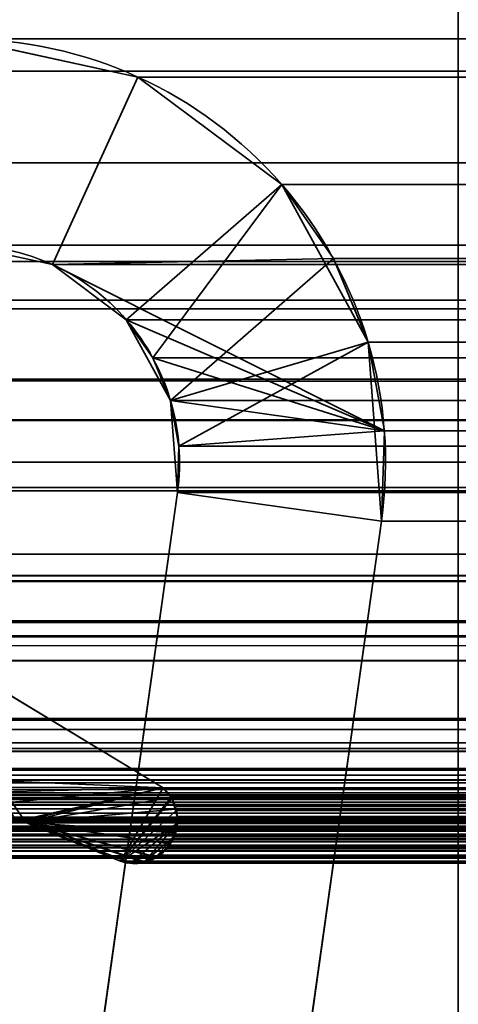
# Model space of a CAD drawing. Header units: millimetres. Extents: x -508 to 6708, y -115 to 193.
# Tile 374 of 656: x 1147.31 to 1150.5, y 9.48 to 16.64. Entities that reach past the tile are written whole.
import ezdxf

# ---------------------------------------------------------------- set-up
doc = ezdxf.new("R2010")
doc.units = ezdxf.units.MM
doc.layers.add('151', color=7, linetype='Continuous', true_color=0xffffff)

# ---------------------------------------------------------------- blocks, each defined once
blk = doc.blocks.new('UG_SURFACE_002')
at = {"layer": '151', "color": 252, "linetype": 'Continuous', "lineweight": 35}
for points in [[(2057.4999, -10, 2215.25), (2057.4999, 174.4, 2215.25), (942.5, 174.4, 2215.25), (942.5, -10, 2215.25)], [(1092.5, -10, 2065.2499), (1092.5, 174.4, 2065.2499), (1907.5, 174.4, 2065.2499), (1907.5, -10, 2065.2499)]]:
    blk.add_3dface(points, dxfattribs=at)
blk = doc.blocks.new('UG_SURFACE_146')
at = {"layer": '151', "color": 252, "linetype": 'Continuous', "lineweight": 35}
for points in [[(1148.1673, 16.2227, 2009.0828), (1148.1673, 16.2227, -7.75), (1146.89, 16.5, -7.75), (1146.89, 16.5, 2010.36)], [(1146.89, 15, 2010.36), (1147.5452, 14.8577, 2009.7048), (1148.1673, 16.2227, 2009.0828), (1146.89, 16.5, 2010.36)], [(1146.89, 16.5, -7.75), (1148.1673, 16.2227, -7.75), (1147.5452, 14.8577, -7.75), (1146.89, 15, -7.75)], [(1149.5904, 14.9014, 2007.6597), (1149.2145, 15.4407, 2008.0354), (1148.1673, 16.2227, 2009.0828), (1147.5452, 14.8577, 2009.7048)], [(1148.0825, 14.4566, -7.75), (1147.5452, 14.8577, -7.75), (1148.1673, 16.2227, -7.75), (1149.2145, 15.4407, -7.75)], [(1149.2145, 15.4407, 2008.0354), (1149.2145, 15.4407, -7.75), (1148.1673, 16.2227, -7.75), (1148.1673, 16.2227, 2009.0828)], [(1148.405, 13.8687, -7.75), (1148.0825, 14.4566, -7.75), (1149.2145, 15.4407, -7.75), (1149.8432, 14.2948, -7.75)], [(1149.2145, 15.4407, -7.75), (1149.2145, 15.4407, 2008.0354), (1149.5904, 14.9014, 2007.6597)], [(1149.5904, 14.9014, 2007.6597), (1149.8432, 14.2948, -7.75), (1149.2145, 15.4407, -7.75)], [(1146.89, 15, 2010.36), (1146.89, 15, -7.75), (1147.5452, 14.8577, -7.75), (1147.5452, 14.8577, 2009.7048)], [(1147.5452, 14.8577, 2009.7048), (1149.9616, 13.6483, 2007.2885), (1149.8432, 14.2948, 2007.4067), (1149.5904, 14.9014, 2007.6597)], [(1147.5452, 14.8577, 2009.7048), (1147.5452, 14.8577, -7.75), (1148.0825, 14.4566, -7.75), (1148.0825, 14.4566, 2009.1674)], [(1149.9616, 13.6483, 2007.2885), (1147.5452, 14.8577, 2009.7048), (1148.0825, 14.4566, 2009.1674)], [(1149.5904, 14.9014, 2007.6597), (1149.8432, 14.2948, 2007.4067), (1149.8432, 14.2948, -7.75)], [(1148.0825, 14.4566, -7.75), (1148.405, 13.8687, -7.75), (1148.405, 13.8687, 2008.8451)], [(1148.405, 13.8687, 2008.8451), (1148.2753, 14.18, 2008.9748), (1148.0825, 14.4566, -7.75)], [(1148.2753, 14.18, 2008.9748), (1148.0825, 14.4566, 2009.1674), (1148.0825, 14.4566, -7.75)], [(1149.9616, 13.6483, 2007.2885), (1148.0825, 14.4566, 2009.1674), (1148.2753, 14.18, 2008.9748)], [(1148.4547, 13.2001, -7.75), (1148.405, 13.8687, -7.75), (1149.8432, 14.2948, -7.75), (1149.94, 12.9913, -7.75)], [(1149.8432, 14.2948, -7.75), (1149.8432, 14.2948, 2007.4067), (1149.9616, 13.6483, 2007.2885)], [(1149.9616, 13.6483, 2007.2885), (1149.94, 12.9913, -7.75), (1149.8432, 14.2948, -7.75)], [(1148.2753, 14.18, 2008.9748), (1148.405, 13.8687, 2008.8451), (1149.9616, 13.6483, 2007.2885)], [(1148.4658, 13.5371, 2008.7843), (1148.405, 13.8687, -7.75), (1148.4547, 13.2001, -7.75)], [(1148.4658, 13.5371, 2008.7843), (1148.405, 13.8687, 2008.8451), (1148.405, 13.8687, -7.75)], [(1148.405, 13.8687, 2008.8451), (1148.4658, 13.5371, 2008.7843), (1149.9616, 13.6483, 2007.2885)], [(1149.94, 12.9913, 2007.3099), (1149.9616, 13.6483, 2007.2885), (1148.4658, 13.5371, 2008.7843), (1148.4547, 13.2001, 2008.7953)], [(1149.9616, 13.6483, 2007.2885), (1149.94, 12.9913, 2007.3099), (1149.94, 12.9913, -7.75)], [(1148.4547, 13.2001, -7.75), (1148.4547, 13.2001, 2008.7953), (1148.4658, 13.5371, 2008.7843)], [(1148.4547, 13.2001, 2008.7953), (1148.4547, 13.2001, -7.75), (1147.5219, 6.5631, -7.75), (1147.5219, 6.5631, 2009.7282)], [(1149.0073, 6.3544, 2008.2426), (1149.94, 12.9913, 2007.3099), (1148.4547, 13.2001, 2008.7953), (1147.5219, 6.5631, 2009.7282)], [(1147.5219, 6.5631, -7.75), (1148.4547, 13.2001, -7.75), (1149.94, 12.9913, -7.75), (1149.0073, 6.3544, -7.75)], [(1149.94, 12.9913, 2007.3099), (1149.0073, 6.3544, 2008.2426), (1149.0073, 6.3544, -7.75), (1149.94, 12.9913, -7.75)]]:
    blk.add_3dface(points, dxfattribs=at)
blk = doc.blocks.new('UG_SURFACE_147')
at = {"layer": '151', "color": 252, "linetype": 'Continuous', "lineweight": 35}
for points in [[(1148.1673, 16.2227, 2009.0828), (1148.1673, 16.2227, -7.75), (1146.89, 16.5, -7.75), (1146.89, 16.5, 2010.36)], [(1146.89, 15, 2010.36), (1147.5452, 14.8577, 2009.7048), (1148.1673, 16.2227, 2009.0828), (1146.89, 16.5, 2010.36)], [(1146.89, 16.5, -7.75), (1148.1673, 16.2227, -7.75), (1147.5452, 14.8577, -7.75), (1146.89, 15, -7.75)], [(1149.5904, 14.9014, 2007.6597), (1149.2145, 15.4407, 2008.0354), (1148.1673, 16.2227, 2009.0828), (1147.5452, 14.8577, 2009.7048)], [(1148.0825, 14.4566, -7.75), (1147.5452, 14.8577, -7.75), (1148.1673, 16.2227, -7.75), (1149.2145, 15.4407, -7.75)], [(1149.2145, 15.4407, 2008.0354), (1149.2145, 15.4407, -7.75), (1148.1673, 16.2227, -7.75), (1148.1673, 16.2227, 2009.0828)], [(1148.405, 13.8687, -7.75), (1148.0825, 14.4566, -7.75), (1149.2145, 15.4407, -7.75), (1149.8432, 14.2948, -7.75)], [(1149.2145, 15.4407, -7.75), (1149.2145, 15.4407, 2008.0354), (1149.5904, 14.9014, 2007.6597)], [(1149.5904, 14.9014, 2007.6597), (1149.8432, 14.2948, -7.75), (1149.2145, 15.4407, -7.75)], [(1146.89, 15, 2010.36), (1146.89, 15, -7.75), (1147.5452, 14.8577, -7.75), (1147.5452, 14.8577, 2009.7048)], [(1147.5452, 14.8577, 2009.7048), (1149.9616, 13.6483, 2007.2885), (1149.8432, 14.2948, 2007.4067), (1149.5904, 14.9014, 2007.6597)], [(1147.5452, 14.8577, 2009.7048), (1147.5452, 14.8577, -7.75), (1148.0825, 14.4566, -7.75), (1148.0825, 14.4566, 2009.1674)], [(1149.9616, 13.6483, 2007.2885), (1147.5452, 14.8577, 2009.7048), (1148.0825, 14.4566, 2009.1674)], [(1149.5904, 14.9014, 2007.6597), (1149.8432, 14.2948, 2007.4067), (1149.8432, 14.2948, -7.75)], [(1148.0825, 14.4566, -7.75), (1148.405, 13.8687, -7.75), (1148.405, 13.8687, 2008.8451)], [(1148.405, 13.8687, 2008.8451), (1148.2753, 14.18, 2008.9748), (1148.0825, 14.4566, -7.75)], [(1148.2753, 14.18, 2008.9748), (1148.0825, 14.4566, 2009.1674), (1148.0825, 14.4566, -7.75)], [(1149.9616, 13.6483, 2007.2885), (1148.0825, 14.4566, 2009.1674), (1148.2753, 14.18, 2008.9748)], [(1148.4547, 13.2001, -7.75), (1148.405, 13.8687, -7.75), (1149.8432, 14.2948, -7.75), (1149.94, 12.9913, -7.75)], [(1149.8432, 14.2948, -7.75), (1149.8432, 14.2948, 2007.4067), (1149.9616, 13.6483, 2007.2885)], [(1149.9616, 13.6483, 2007.2885), (1149.94, 12.9913, -7.75), (1149.8432, 14.2948, -7.75)], [(1148.2753, 14.18, 2008.9748), (1148.405, 13.8687, 2008.8451), (1149.9616, 13.6483, 2007.2885)], [(1148.4658, 13.5371, 2008.7843), (1148.405, 13.8687, -7.75), (1148.4547, 13.2001, -7.75)], [(1148.4658, 13.5371, 2008.7843), (1148.405, 13.8687, 2008.8451), (1148.405, 13.8687, -7.75)], [(1148.405, 13.8687, 2008.8451), (1148.4658, 13.5371, 2008.7843), (1149.9616, 13.6483, 2007.2885)], [(1149.94, 12.9913, 2007.3099), (1149.9616, 13.6483, 2007.2885), (1148.4658, 13.5371, 2008.7843), (1148.4547, 13.2001, 2008.7953)], [(1149.9616, 13.6483, 2007.2885), (1149.94, 12.9913, 2007.3099), (1149.94, 12.9913, -7.75)], [(1148.4547, 13.2001, -7.75), (1148.4547, 13.2001, 2008.7953), (1148.4658, 13.5371, 2008.7843)], [(1148.4547, 13.2001, 2008.7953), (1148.4547, 13.2001, -7.75), (1147.5219, 6.5631, -7.75), (1147.5219, 6.5631, 2009.7282)], [(1149.0073, 6.3544, 2008.2426), (1149.94, 12.9913, 2007.3099), (1148.4547, 13.2001, 2008.7953), (1147.5219, 6.5631, 2009.7282)], [(1147.5219, 6.5631, -7.75), (1148.4547, 13.2001, -7.75), (1149.94, 12.9913, -7.75), (1149.0073, 6.3544, -7.75)], [(1149.94, 12.9913, 2007.3099), (1149.0073, 6.3544, 2008.2426), (1149.0073, 6.3544, -7.75), (1149.94, 12.9913, -7.75)]]:
    blk.add_3dface(points, dxfattribs=at)
blk = doc.blocks.new('UG_SURFACE_148')
at = {"layer": '151', "color": 252, "linetype": 'Continuous', "lineweight": 35}
for points in [[(1861.42, 16.5, 2018.6701), (1138.58, 16.5, 2018.6701), (1137.4013, 16.2655, 2019.8486), (1862.5987, 16.2655, 2019.8486)], [(1138.58, 16.5, 2018.6701), (1861.42, 16.5, 2018.6701), (1853.11, 16.5, 2010.36), (1146.89, 16.5, 2010.36)], [(1851.8327, 16.2227, 2009.0828), (1148.1673, 16.2227, 2009.0828), (1146.89, 16.5, 2010.36), (1853.11, 16.5, 2010.36)], [(1146.89, 16.5, 2010.36), (1148.1673, 16.2227, 2009.0828), (1147.5452, 14.8577, 2009.7048), (1146.89, 15, 2010.36)], [(1862.5987, 16.2655, 2019.8486), (1137.4013, 16.2655, 2019.8486), (1136.4021, 15.5979, 2020.8478), (1863.5979, 15.5979, 2020.8478)], [(1148.0825, 14.4566, 2009.1674), (1147.5452, 14.8577, 2009.7048), (1148.1673, 16.2227, 2009.0828), (1149.2145, 15.4407, 2008.0354)], [(1850.7855, 15.4407, 2008.0354), (1149.2145, 15.4407, 2008.0354), (1148.1673, 16.2227, 2009.0828), (1851.8327, 16.2227, 2009.0828)], [(1863.5979, 15.5979, 2020.8478), (1136.4021, 15.5979, 2020.8478), (1135.7344, 14.5987, 2021.5156), (1864.2656, 14.5987, 2021.5156)], [(1148.2753, 14.18, 2008.9748), (1148.0825, 14.4566, 2009.1674), (1149.2145, 15.4407, 2008.0354)], [(1149.2145, 15.4407, 2008.0354), (1149.5904, 14.9014, 2007.6597), (1148.405, 13.8687, 2008.8451), (1148.2753, 14.18, 2008.9748)], [(1149.5904, 14.9014, 2007.6597), (1149.2145, 15.4407, 2008.0354), (1850.7855, 15.4407, 2008.0354)], [(1149.5904, 14.9014, 2007.6597), (1850.7855, 15.4407, 2008.0354), (1850.4096, 14.9014, 2007.6597)], [(1862.0247, 14.8797, 2019.2747), (1137.9753, 14.8797, 2019.2747), (1138.58, 15, 2018.6701), (1861.42, 15, 2018.6701)], [(1138.58, 15, 2018.6701), (1146.89, 15, 2010.36), (1853.11, 15, 2010.36), (1861.42, 15, 2018.6701)], [(1853.11, 15, 2010.36), (1146.89, 15, 2010.36), (1147.5452, 14.8577, 2009.7048), (1852.4548, 14.8577, 2009.7048)], [(1862.5373, 14.5372, 2019.7873), (1137.4627, 14.5372, 2019.7873), (1137.9753, 14.8797, 2019.2747), (1862.0247, 14.8797, 2019.2747)], [(1852.4548, 14.8577, 2009.7048), (1147.5452, 14.8577, 2009.7048), (1148.0825, 14.4566, 2009.1674), (1851.9175, 14.4566, 2009.1674)], [(1148.4658, 13.5371, 2008.7843), (1148.405, 13.8687, 2008.8451), (1149.5904, 14.9014, 2007.6597), (1149.8432, 14.2948, 2007.4067)], [(1850.4096, 14.9014, 2007.6597), (1149.8432, 14.2948, 2007.4067), (1149.5904, 14.9014, 2007.6597)], [(1850.4096, 14.9014, 2007.6597), (1850.1568, 14.2948, 2007.4067), (1149.8432, 14.2948, 2007.4067)], [(1864.4408, 14.0209, 2021.6908), (1864.2656, 14.5987, 2021.5156), (1135.7344, 14.5987, 2021.5156), (1135.5592, 14.0209, 2021.6908)], [(1862.8798, 14.0246, 2020.1297), (1137.1202, 14.0246, 2020.1297), (1137.4627, 14.5372, 2019.7873), (1862.5373, 14.5372, 2019.7873)], [(1851.7247, 14.18, 2008.9748), (1148.0825, 14.4566, 2009.1674), (1148.2753, 14.18, 2008.9748)], [(1851.7247, 14.18, 2008.9748), (1851.9175, 14.4566, 2009.1674), (1148.0825, 14.4566, 2009.1674)], [(1149.8432, 14.2948, 2007.4067), (1149.9616, 13.6483, 2007.2885), (1148.4658, 13.5371, 2008.7843)], [(1149.9616, 13.6483, 2007.2885), (1149.8432, 14.2948, 2007.4067), (1850.1568, 14.2948, 2007.4067)], [(1149.9616, 13.6483, 2007.2885), (1850.1568, 14.2948, 2007.4067), (1850.0384, 13.6483, 2007.2885)], [(1148.2753, 14.18, 2008.9748), (1851.595, 13.8687, 2008.8451), (1851.7247, 14.18, 2008.9748)], [(1148.2753, 14.18, 2008.9748), (1148.405, 13.8687, 2008.8451), (1851.595, 13.8687, 2008.8451)], [(1135.5592, 14.0209, 2021.6908), (1135.5, 13.42, 2021.75), (1864.5, 13.42, 2021.75)], [(1135.5592, 14.0209, 2021.6908), (1864.5, 13.42, 2021.75), (1864.4408, 14.0209, 2021.6908)], [(1137.0304, 13.7282, 2020.2196), (1137.1202, 14.0246, 2020.1297), (1862.8798, 14.0246, 2020.1297), (1862.9696, 13.7282, 2020.2196)], [(1851.5342, 13.5371, 2008.7843), (1148.405, 13.8687, 2008.8451), (1148.4658, 13.5371, 2008.7843)], [(1851.5342, 13.5371, 2008.7843), (1851.595, 13.8687, 2008.8451), (1148.405, 13.8687, 2008.8451)], [(1863, 13.42, 2020.2501), (1137, 13.42, 2020.2501), (1137.0304, 13.7282, 2020.2196)], [(1862.9696, 13.7282, 2020.2196), (1863, 13.42, 2020.2501), (1137.0304, 13.7282, 2020.2196)], [(1148.4547, 13.2001, 2008.7953), (1148.4658, 13.5371, 2008.7843), (1149.9616, 13.6483, 2007.2885), (1149.94, 12.9913, 2007.3099)], [(1850.0384, 13.6483, 2007.2885), (1149.94, 12.9913, 2007.3099), (1149.9616, 13.6483, 2007.2885)], [(1850.0384, 13.6483, 2007.2885), (1850.06, 12.9913, 2007.3099), (1149.94, 12.9913, 2007.3099)], [(1148.4658, 13.5371, 2008.7843), (1148.4547, 13.2001, 2008.7953), (1851.5453, 13.2001, 2008.7953)], [(1148.4658, 13.5371, 2008.7843), (1851.5453, 13.2001, 2008.7953), (1851.5342, 13.5371, 2008.7843)], [(1135.5, -21.92, 2021.75), (1864.5, -21.92, 2021.75), (1864.5, 13.42, 2021.75), (1135.5, 13.42, 2021.75)], [(1137, -21.92, 2020.2501), (1137, 13.42, 2020.2501), (1863, 13.42, 2020.2501), (1863, -21.92, 2020.2501)], [(1148.4547, 13.2001, 2008.7953), (1147.5219, 6.5631, 2009.7282), (1852.4781, 6.5631, 2009.7282), (1851.5453, 13.2001, 2008.7953)], [(1147.5219, 6.5631, 2009.7282), (1148.4547, 13.2001, 2008.7953), (1149.94, 12.9913, 2007.3099), (1149.0073, 6.3544, 2008.2426)], [(1149.94, 12.9913, 2007.3099), (1850.06, 12.9913, 2007.3099), (1850.9927, 6.3544, 2008.2426), (1149.0073, 6.3544, 2008.2426)]]:
    blk.add_3dface(points, dxfattribs=at)
blk = doc.blocks.new('UG_SURFACE_154')
at = {"layer": '151', "color": 7, "linetype": 'Continuous', "lineweight": 35}
for points in [[(1145.8992, 11.1889, 2011.3509), (1145.9653, 11.0607, 2011.2846), (1148.3501, 11.0514, 2008.8999), (1146.337, 12.2666, 2010.9129)], [(1146.337, 12.2666, -7.75), (1148.3501, 11.0514, -7.75), (1145.9299, 11.1557, -7.75), (1145.9023, 11.1942, -7.75)], [(1146.337, 12.2666, 2010.9129), (1148.3501, 11.0514, 2008.8999), (1148.3501, 11.0514, -7.75), (1146.337, 12.2666, -7.75)], [(1147.318, 10.8051, -7.75), (1147.2839, 10.8082, -7.75), (1145.9299, 11.1557, -7.75), (1148.3501, 11.0514, -7.75)], [(1148.3501, 11.0514, 2008.8999), (1145.9653, 11.0607, 2011.2846), (1145.9756, 10.9915, 2011.2743)], [(1145.9756, 10.9915, 2011.2743), (1146, 10.8277, 2011.25), (1148.3501, 11.0514, 2008.8999)], [(1147.1884, 10.7875, 2010.0615), (1147.2839, 10.8082, 2009.9661), (1148.3501, 11.0514, 2008.8999), (1146, 10.8277, 2011.25)], [(1148.3501, 11.0514, 2008.8999), (1147.2839, 10.8082, 2009.9661), (1147.318, 10.8051, 2009.932)], [(1148.3501, 11.0514, -7.75), (1147.3515, 10.798, -7.75), (1147.318, 10.8051, -7.75)], [(1147.318, 10.8051, 2009.932), (1147.3515, 10.798, 2009.8984), (1148.3501, 11.0514, 2008.8999)], [(1147.3515, 10.798, -7.75), (1148.3501, 11.0514, -7.75), (1148.4059, 10.9797, -7.75)], [(1148.4076, 10.9798, 2008.8425), (1148.3501, 11.0514, 2008.8999), (1147.3515, 10.798, 2009.8984)], [(1148.3501, 11.0514, -7.75), (1148.3501, 11.0514, 2008.8999), (1148.4076, 10.9798, 2008.8425)], [(1148.4076, 10.9798, 2008.8425), (1148.4059, 10.9797, -7.75), (1148.3501, 11.0514, -7.75)], [(1148.4438, 10.8957, 2008.8062), (1148.4174, 10.9675, 2008.8327), (1148.4076, 10.9798, 2008.8425), (1147.3515, 10.798, 2009.8984)], [(1148.4059, 10.9797, -7.75), (1148.4218, 10.9593, -7.75), (1148.4392, 10.8953, -7.75), (1147.3515, 10.798, -7.75)], [(1148.4059, 10.9797, -7.75), (1148.4076, 10.9798, 2008.8425), (1148.4174, 10.9675, 2008.8327)], [(1148.4174, 10.9675, 2008.8327), (1148.4218, 10.9593, -7.75), (1148.4059, 10.9797, -7.75)], [(1148.4174, 10.9675, 2008.8327), (1148.4392, 10.8953, -7.75), (1148.4218, 10.9593, -7.75)], [(1148.4174, 10.9675, 2008.8327), (1148.4438, 10.8957, 2008.8062), (1148.4392, 10.8953, -7.75)], [(1147.3515, 10.798, 2009.8984), (1148.454, 10.81, 2008.796), (1148.4498, 10.8796, 2008.8003), (1148.4438, 10.8957, 2008.8062)], [(1148.4392, 10.8953, -7.75), (1148.4557, 10.835, -7.75), (1148.4528, 10.8107, -7.75), (1147.3515, 10.798, -7.75)], [(1148.4557, 10.835, -7.75), (1148.4392, 10.8953, -7.75), (1148.4438, 10.8957, 2008.8062)], [(1148.4557, 10.835, -7.75), (1148.4438, 10.8957, 2008.8062), (1148.4498, 10.8796, 2008.8003)], [(1148.4498, 10.8796, 2008.8003), (1148.4528, 10.8107, -7.75), (1148.4557, 10.835, -7.75)], [(1148.4498, 10.8796, 2008.8003), (1148.454, 10.81, 2008.796), (1148.4528, 10.8107, -7.75)], [(1147.2839, 10.8082, -7.75), (1147.318, 10.8051, -7.75), (1147.3515, 10.798, 2009.8984)], [(1147.3515, 10.798, 2009.8984), (1147.318, 10.8051, 2009.932), (1147.2839, 10.8082, -7.75)], [(1147.318, 10.8051, 2009.932), (1147.2839, 10.8082, 2009.9661), (1147.2839, 10.8082, -7.75)], [(1147.318, 10.8051, -7.75), (1147.3515, 10.798, -7.75), (1147.3515, 10.798, 2009.8984)], [(1148.4528, 10.8107, -7.75), (1148.442, 10.723, -7.75), (1147.3515, 10.798, -7.75)], [(1148.44, 10.724, 2008.81), (1148.4553, 10.7899, 2008.7948), (1148.454, 10.81, 2008.796), (1147.3515, 10.798, 2009.8984)], [(1148.0399, 10.5173, 2009.2101), (1147.3515, 10.798, 2009.8984), (1147.3515, 10.798, -7.75), (1148.0399, 10.5173, -7.75)], [(1147.3515, 10.798, -7.75), (1148.2012, 10.5113, -7.75), (1148.1689, 10.5016, -7.75), (1148.0974, 10.5103, -7.75)], [(1147.3515, 10.798, -7.75), (1148.3985, 10.6444, -7.75), (1148.3773, 10.6068, -7.75), (1148.2996, 10.5449, -7.75)], [(1148.2996, 10.5449, -7.75), (1148.2915, 10.5385, -7.75), (1148.2012, 10.5113, -7.75), (1147.3515, 10.798, -7.75)], [(1147.3515, 10.798, -7.75), (1148.442, 10.723, -7.75), (1148.4417, 10.7207, -7.75), (1148.3985, 10.6444, -7.75)], [(1148.0974, 10.5103, -7.75), (1148.0399, 10.5173, -7.75), (1147.3515, 10.798, -7.75)], [(1147.3515, 10.798, 2009.8984), (1148.4008, 10.6452, 2008.8491), (1148.4344, 10.7002, 2008.8155), (1148.44, 10.724, 2008.81)], [(1148.2019, 10.5184, 2009.048), (1147.3515, 10.798, 2009.8984), (1148.0399, 10.5173, 2009.2101), (1148.0966, 10.5037, 2009.1534)], [(1147.3515, 10.798, 2009.8984), (1148.2987, 10.5489, 2008.9514), (1148.3773, 10.6068, 2008.8727), (1148.4008, 10.6452, 2008.8491)], [(1148.2019, 10.5184, 2009.048), (1148.2704, 10.528, 2008.9796), (1148.2987, 10.5489, 2008.9514), (1147.3515, 10.798, 2009.8984)], [(1148.4553, 10.7899, 2008.7948), (1148.44, 10.724, 2008.81), (1148.442, 10.723, -7.75)], [(1148.4553, 10.7899, 2008.7948), (1148.442, 10.723, -7.75), (1148.4528, 10.8107, -7.75)], [(1148.4528, 10.8107, -7.75), (1148.454, 10.81, 2008.796), (1148.4553, 10.7899, 2008.7948)], [(1148.3985, 10.6444, -7.75), (1148.4417, 10.7207, -7.75), (1148.44, 10.724, 2008.81)], [(1148.44, 10.724, 2008.81), (1148.4344, 10.7002, 2008.8155), (1148.3985, 10.6444, -7.75)], [(1148.4344, 10.7002, 2008.8155), (1148.4008, 10.6452, 2008.8491), (1148.3985, 10.6444, -7.75)], [(1148.4417, 10.7207, -7.75), (1148.442, 10.723, -7.75), (1148.44, 10.724, 2008.81)], [(1148.3773, 10.6068, 2008.8727), (1148.2987, 10.5489, 2008.9514), (1148.2996, 10.5449, -7.75)], [(1148.2996, 10.5449, -7.75), (1148.3773, 10.6068, -7.75), (1148.3773, 10.6068, 2008.8727)], [(1148.3773, 10.6068, -7.75), (1148.3985, 10.6444, -7.75), (1148.4008, 10.6452, 2008.8491)], [(1148.4008, 10.6452, 2008.8491), (1148.3773, 10.6068, 2008.8727), (1148.3773, 10.6068, -7.75)], [(1148.2012, 10.5113, -7.75), (1148.2915, 10.5385, -7.75), (1148.2987, 10.5489, 2008.9514)], [(1148.2987, 10.5489, 2008.9514), (1148.2704, 10.528, 2008.9796), (1148.2012, 10.5113, -7.75)], [(1148.2915, 10.5385, -7.75), (1148.2996, 10.5449, -7.75), (1148.2987, 10.5489, 2008.9514)], [(1148.0399, 10.5173, -7.75), (1148.0974, 10.5103, -7.75), (1148.0966, 10.5037, 2009.1534)], [(1148.0966, 10.5037, 2009.1534), (1148.0399, 10.5173, 2009.2101), (1148.0399, 10.5173, -7.75)], [(1148.0966, 10.5037, 2009.1534), (1148.0969, 10.5036, 2009.1531), (1148.2019, 10.5184, 2009.048)], [(1148.0969, 10.5036, 2009.1531), (1148.0966, 10.5037, 2009.1534), (1148.0974, 10.5103, -7.75)], [(1148.2019, 10.5184, 2009.048), (1148.0969, 10.5036, 2009.1531), (1148.0974, 10.5103, -7.75)], [(1148.0974, 10.5103, -7.75), (1148.1689, 10.5016, -7.75), (1148.2019, 10.5184, 2009.048)], [(1148.1689, 10.5016, -7.75), (1148.2012, 10.5113, -7.75), (1148.2019, 10.5184, 2009.048)], [(1148.2704, 10.528, 2008.9796), (1148.2019, 10.5184, 2009.048), (1148.2012, 10.5113, -7.75)]]:
    blk.add_3dface(points, dxfattribs=at)
blk = doc.blocks.new('UG_SURFACE_155')
at = {"layer": '151', "color": 7, "linetype": 'Continuous', "lineweight": 35}
for points in [[(1140.1865, 12.7514, 2017.0634), (1859.8135, 12.7514, 2017.0634), (1857.3509, 13.2115, 2014.601), (1142.6491, 13.2115, 2014.601)], [(1142.7813, 13.2362, 2014.4687), (1142.6491, 13.2115, 2014.601), (1857.3509, 13.2115, 2014.601)], [(1142.7813, 13.2362, 2014.4687), (1857.3509, 13.2115, 2014.601), (1857.2187, 13.2362, 2014.4687)], [(1857.2187, 13.2362, 2014.4687), (1145.1387, 12.5934, 2012.1114), (1142.7813, 13.2362, 2014.4687)], [(1857.2187, 13.2362, 2014.4687), (1854.8613, 12.5934, 2012.1114), (1145.1387, 12.5934, 2012.1114)], [(1860.85, 12.5578, 2018.1), (1859.8135, 12.7514, 2017.0634), (1140.1865, 12.7514, 2017.0634), (1139.15, 12.5578, 2018.1)], [(1139.15, 12.5578, 2018.1), (1138.348, 12.1555, 2018.9021), (1861.652, 12.1555, 2018.9021)], [(1139.15, 12.5578, 2018.1), (1861.652, 12.1555, 2018.9021), (1860.85, 12.5578, 2018.1)], [(1145.1387, 12.5934, 2012.1114), (1854.8613, 12.5934, 2012.1114), (1853.663, 12.2666, 2010.9129), (1146.337, 12.2666, 2010.9129)], [(1857.5217, 12.2561, 2014.7717), (1141.551, 12.1549, 2015.6989), (1142.4994, 12.2561, 2014.7505)], [(1857.5217, 12.2561, 2014.7717), (1858.4361, 12.0479, 2015.686), (1141.551, 12.1549, 2015.6989)], [(1142.4994, 12.2561, 2014.7505), (1856.3046, 11.9751, 2013.5546), (1857.5217, 12.2561, 2014.7717)], [(1142.4994, 12.2561, 2014.7505), (1143.6955, 11.978, 2013.5546), (1856.3046, 11.9751, 2013.5546)], [(1148.0399, 10.5173, 2009.2101), (1147.3515, 10.798, 2009.8984), (1146.337, 12.2666, 2010.9129), (1148.3501, 11.0514, 2008.8999)], [(1147.3515, 10.798, 2009.8984), (1147.2839, 10.8082, 2009.9661), (1146.337, 12.2666, 2010.9129)], [(1853.663, 12.2666, 2010.9129), (1851.6499, 11.0514, 2008.8999), (1148.3501, 11.0514, 2008.8999), (1146.337, 12.2666, 2010.9129)], [(1863.4446, 11.0875, 2020.6945), (1861.652, 12.1555, 2018.9021), (1138.348, 12.1555, 2018.9021), (1136.5554, 11.0875, 2020.6945)], [(1860.595, 11.5565, 2017.8449), (1140.9526, 12.0911, 2016.2973), (1141.551, 12.1549, 2015.6989)], [(1141.551, 12.1549, 2015.6989), (1858.4361, 12.0479, 2015.686), (1860.595, 11.5565, 2017.8449)], [(1860.595, 11.5565, 2017.8449), (1139.405, 11.5565, 2017.8449), (1140.9526, 12.0911, 2016.2973)], [(1143.6955, 11.978, 2013.5546), (1145.5678, 11.5427, 2011.6823), (1854.4322, 11.5427, 2011.6823)], [(1854.4322, 11.5427, 2011.6823), (1856.3046, 11.9751, 2013.5546), (1143.6955, 11.978, 2013.5546)], [(1139.2902, 11.4749, 2017.9598), (1139.405, 11.5565, 2017.8449), (1860.595, 11.5565, 2017.8449)], [(1860.595, 11.5565, 2017.8449), (1860.7128, 11.484, 2017.9627), (1139.2902, 11.4749, 2017.9598)], [(1145.7692, 11.3774, 2011.4808), (1854.2308, 11.3774, 2011.4808), (1854.4322, 11.5427, 2011.6823), (1145.5678, 11.5427, 2011.6823)], [(1139.1529, 11.3772, 2018.0972), (1139.2902, 11.4749, 2017.9598), (1860.7128, 11.484, 2017.9627)], [(1860.7128, 11.484, 2017.9627), (1860.7702, 11.4486, 2018.0202), (1139.1529, 11.3772, 2018.0972)], [(1860.7702, 11.4486, 2018.0202), (1139.1101, 11.316, 2018.1398), (1139.1529, 11.3772, 2018.0972)], [(1860.7702, 11.4486, 2018.0202), (1860.8896, 11.3135, 2018.1396), (1139.1101, 11.316, 2018.1398)], [(1854.1812, 11.3367, 2011.4312), (1145.7692, 11.3774, 2011.4808), (1145.8188, 11.3367, 2011.4312)], [(1854.1812, 11.3367, 2011.4312), (1854.2308, 11.3774, 2011.4808), (1145.7692, 11.3774, 2011.4808)], [(1145.8188, 11.3367, 2011.4312), (1854.0872, 11.1809, 2011.3373), (1854.1812, 11.3367, 2011.4312)], [(1145.8188, 11.3367, 2011.4312), (1145.9128, 11.1809, 2011.3373), (1854.0872, 11.1809, 2011.3373)], [(1860.942, 11.2541, 2018.1921), (1138.9928, 11.1065, 2018.2571), (1139.022, 11.19, 2018.2281)], [(1860.942, 11.2541, 2018.1921), (1861.0098, 11.1077, 2018.2598), (1138.9928, 11.1065, 2018.2571)], [(1139.022, 11.19, 2018.2281), (1139.1101, 11.316, 2018.1398), (1860.8896, 11.3135, 2018.1396)], [(1860.8896, 11.3135, 2018.1396), (1860.942, 11.2541, 2018.1921), (1139.022, 11.19, 2018.2281)], [(1854.0092, 10.9475, 2011.2591), (1145.9128, 11.1809, 2011.3373), (1145.9351, 11.1441, 2011.3151)], [(1854.0092, 10.9475, 2011.2591), (1854.0649, 11.1441, 2011.3151), (1145.9128, 11.1809, 2011.3373)], [(1854.0649, 11.1441, 2011.3151), (1854.0872, 11.1809, 2011.3373), (1145.9128, 11.1809, 2011.3373)], [(1138.9546, 10.9977, 2018.2953), (1138.9928, 11.1065, 2018.2571), (1861.0098, 11.1077, 2018.2598)], [(1861.0098, 11.1077, 2018.2598), (1861.0249, 11.0751, 2018.275), (1138.9546, 10.9977, 2018.2953)], [(1854.0089, 10.9448, 2011.2588), (1145.9351, 11.1441, 2011.3151), (1145.9908, 10.9475, 2011.2591)], [(1145.9351, 11.1441, 2011.3151), (1854.0089, 10.9448, 2011.2588), (1854.0092, 10.9475, 2011.2591)], [(1136.5012, 11.0383, 2020.7489), (1136.476, 11.0155, 2020.7739), (1863.5329, 11.0032, 2020.7829)], [(1136.5554, 11.0875, 2020.6945), (1136.5012, 11.0383, 2020.7489), (1863.498, 11.0365, 2020.7479)], [(1863.5329, 11.0032, 2020.7829), (1863.498, 11.0365, 2020.7479), (1136.5012, 11.0383, 2020.7489)], [(1863.498, 11.0365, 2020.7479), (1863.4446, 11.0875, 2020.6945), (1136.5554, 11.0875, 2020.6945)], [(1861.0249, 11.0751, 2018.275), (1861.0616, 10.8663, 2018.3115), (1138.9546, 10.9977, 2018.2953)], [(1148.3501, 11.0514, 2008.8999), (1148.409, 10.9819, 2008.841), (1148.0399, 10.5173, 2009.2101)], [(1148.409, 10.9819, 2008.841), (1148.3501, 11.0514, 2008.8999), (1851.6499, 11.0514, 2008.8999)], [(1148.409, 10.9819, 2008.841), (1851.6499, 11.0514, 2008.8999), (1851.5877, 10.9763, 2008.8377)], [(1863.552, 10.9652, 2020.802), (1136.4472, 10.9664, 2020.8027), (1136.4319, 10.9258, 2020.818)], [(1136.4319, 10.9258, 2020.818), (1863.569, 10.9316, 2020.8189), (1863.552, 10.9652, 2020.802)], [(1136.4516, 10.9779, 2020.7984), (1136.4472, 10.9664, 2020.8027), (1863.552, 10.9652, 2020.802)], [(1863.552, 10.9652, 2020.802), (1136.476, 11.0155, 2020.7739), (1136.4516, 10.9779, 2020.7984)], [(1136.476, 11.0155, 2020.7739), (1863.552, 10.9652, 2020.802), (1863.5329, 11.0032, 2020.7829)], [(1861.0616, 10.8663, 2018.3115), (1138.9384, 10.8663, 2018.3115), (1138.9546, 10.9977, 2018.2953)], [(1148.409, 10.9819, 2008.841), (1148.4128, 10.9737, 2008.8372), (1148.0399, 10.5173, 2009.2101)], [(1148.0399, 10.5173, 2009.2101), (1148.4128, 10.9737, 2008.8372), (1148.4401, 10.9155, 2008.8098), (1148.4461, 10.8863, 2008.8038)], [(1851.5877, 10.9763, 2008.8377), (1148.4128, 10.9737, 2008.8372), (1148.409, 10.9819, 2008.841)], [(1851.5877, 10.9763, 2008.8377), (1851.5868, 10.9742, 2008.8367), (1148.4128, 10.9737, 2008.8372)], [(1148.4401, 10.9155, 2008.8098), (1148.4128, 10.9737, 2008.8372), (1851.5868, 10.9742, 2008.8367)], [(1148.4401, 10.9155, 2008.8098), (1851.5868, 10.9742, 2008.8367), (1851.5551, 10.8998, 2008.805)], [(1136.4217, 10.8984, 2020.8285), (1136.4156, 10.8382, 2020.8344), (1863.5852, 10.846, 2020.8352)], [(1136.4319, 10.9258, 2020.818), (1136.4217, 10.8984, 2020.8285), (1863.5852, 10.846, 2020.8352)], [(1136.4319, 10.9258, 2020.818), (1863.5697, 10.9274, 2020.8199), (1863.569, 10.9316, 2020.8189)], [(1863.5852, 10.846, 2020.8352), (1863.5697, 10.9274, 2020.8199), (1136.4319, 10.9258, 2020.818)], [(1145.9908, 10.9475, 2011.2591), (1145.9911, 10.9448, 2011.2588), (1854.0089, 10.9448, 2011.2588)], [(1146, 10.8277, 2011.25), (1854, 10.8277, 2011.25), (1854.0089, 10.9448, 2011.2588), (1145.9911, 10.9448, 2011.2588)], [(1851.5551, 10.8998, 2008.805), (1148.4461, 10.8863, 2008.8038), (1148.4401, 10.9155, 2008.8098)], [(1851.5551, 10.8998, 2008.805), (1851.5534, 10.8868, 2008.8034), (1148.4461, 10.8863, 2008.8038)], [(1863.5844, 10.8085, 2020.8344), (1136.4156, 10.8382, 2020.8344), (1136.4145, 10.8282, 2020.8354)], [(1136.4145, 10.8282, 2020.8354), (1136.428, 10.7445, 2020.822), (1863.572, 10.7445, 2020.822)], [(1863.572, 10.7445, 2020.822), (1863.5844, 10.8085, 2020.8344), (1136.4145, 10.8282, 2020.8354)], [(1136.4156, 10.8382, 2020.8344), (1863.5851, 10.8384, 2020.8352), (1863.5852, 10.846, 2020.8352)], [(1863.5844, 10.8085, 2020.8344), (1863.5851, 10.8384, 2020.8352), (1136.4156, 10.8382, 2020.8344)], [(1862.3232, 10.8261, 2019.5732), (1137.6144, 10.8176, 2019.6357), (1137.6871, 10.8202, 2019.563)], [(1862.3232, 10.8261, 2019.5732), (1862.3855, 10.8187, 2019.6354), (1137.6144, 10.8176, 2019.6357)], [(1137.6144, 10.8176, 2019.6357), (1862.3855, 10.8187, 2019.6354), (1862.3996, 10.8171, 2019.6495)], [(1137.6871, 10.8202, 2019.563), (1862.3134, 10.8229, 2019.5634), (1862.3232, 10.8261, 2019.5732)], [(1862.3134, 10.8229, 2019.5634), (1137.6871, 10.8202, 2019.563), (1137.7167, 10.8212, 2019.5334)], [(1137.7167, 10.8212, 2019.5334), (1862.2395, 10.7993, 2019.4895), (1862.3134, 10.8229, 2019.5634)], [(1137.7167, 10.8212, 2019.5334), (1137.76, 10.8, 2019.49), (1862.2395, 10.7993, 2019.4895)], [(1138.9384, 5.7187, 2018.3115), (1138.9384, 10.8663, 2018.3115), (1861.0616, 10.8663, 2018.3115), (1861.0616, 5.7187, 2018.3115)], [(1146, 10.8277, 2011.25), (1146, 4.7035, 2011.25), (1854, 4.7035, 2011.25), (1854, 10.8277, 2011.25)], [(1148.4461, 10.8863, 2008.8038), (1148.4551, 10.8424, 2008.7948), (1148.4526, 10.791, 2008.7974), (1148.0399, 10.5173, 2009.2101)], [(1148.4551, 10.8424, 2008.7948), (1148.4461, 10.8863, 2008.8038), (1851.5534, 10.8868, 2008.8034)], [(1851.5438, 10.8115, 2008.7938), (1148.4526, 10.791, 2008.7974), (1148.4551, 10.8424, 2008.7948)], [(1148.4551, 10.8424, 2008.7948), (1851.5534, 10.8868, 2008.8034), (1851.5438, 10.8115, 2008.7938)], [(1862.3996, 10.8171, 2019.6495), (1863.1971, 10.5484, 2020.447), (1136.8029, 10.5484, 2020.447), (1137.6004, 10.8171, 2019.6495)], [(1862.3996, 10.8171, 2019.6495), (1137.6004, 10.8171, 2019.6495), (1137.6144, 10.8176, 2019.6357)], [(1862.1986, 10.7862, 2019.4485), (1137.76, 10.8, 2019.49), (1137.8185, 10.7716, 2019.4316)], [(1862.1986, 10.7862, 2019.4485), (1862.2395, 10.7993, 2019.4895), (1137.76, 10.8, 2019.49)], [(1137.8185, 10.7716, 2019.4316), (1862.1829, 10.7701, 2019.4328), (1862.1986, 10.7862, 2019.4485)], [(1862.1829, 10.7701, 2019.4328), (1137.8185, 10.7716, 2019.4316), (1137.8264, 10.7677, 2019.4235)], [(1137.8264, 10.7677, 2019.4235), (1862.1271, 10.7128, 2019.377), (1862.1829, 10.7701, 2019.4328)], [(1137.8264, 10.7677, 2019.4235), (1137.8732, 10.7134, 2019.3768), (1862.1271, 10.7128, 2019.377)], [(1852.9017, 10.7431, 2010.1516), (1147.0993, 10.7439, 2010.1507), (1147.1241, 10.7573, 2010.1259)], [(1852.8557, 10.7747, 2010.1056), (1147.1241, 10.7573, 2010.1259), (1147.1965, 10.7966, 2010.0534)], [(1852.8557, 10.7747, 2010.1056), (1852.8765, 10.7603, 2010.1266), (1147.1241, 10.7573, 2010.1259)], [(1147.1241, 10.7573, 2010.1259), (1852.8765, 10.7603, 2010.1266), (1852.9017, 10.7431, 2010.1516)], [(1852.8557, 10.7747, 2010.1056), (1147.1965, 10.7966, 2010.0534), (1147.1974, 10.7967, 2010.0527)], [(1147.1974, 10.7967, 2010.0527), (1147.2839, 10.8082, 2009.9661), (1852.7161, 10.8082, 2009.9661)], [(1852.7161, 10.8082, 2009.9661), (1852.755, 10.8066, 2010.005), (1147.1974, 10.7967, 2010.0527)], [(1852.755, 10.8066, 2010.005), (1852.802, 10.7917, 2010.052), (1147.1974, 10.7967, 2010.0527)], [(1147.1974, 10.7967, 2010.0527), (1852.802, 10.7917, 2010.052), (1852.8557, 10.7747, 2010.1056)], [(1147.3515, 10.798, 2009.8984), (1852.6485, 10.798, 2009.8984), (1852.7161, 10.8082, 2009.9661), (1147.2839, 10.8082, 2009.9661)], [(1851.9601, 10.5173, 2009.2101), (1852.6485, 10.798, 2009.8984), (1147.3515, 10.798, 2009.8984), (1148.0399, 10.5173, 2009.2101)], [(1148.1261, 10.5091, 2009.1238), (1148.0399, 10.5173, 2009.2101), (1148.4526, 10.791, 2008.7974)], [(1148.4526, 10.791, 2008.7974), (1148.221, 10.5179, 2009.0289), (1148.1853, 10.5034, 2009.0647), (1148.1261, 10.5091, 2009.1238)], [(1148.221, 10.5179, 2009.0289), (1148.4526, 10.791, 2008.7974), (1148.451, 10.758, 2008.7991), (1148.4309, 10.6956, 2008.8191)], [(1851.5542, 10.7351, 2008.8041), (1148.4309, 10.6956, 2008.8191), (1148.451, 10.758, 2008.7991)], [(1148.451, 10.758, 2008.7991), (1851.5465, 10.7913, 2008.7965), (1851.5542, 10.7351, 2008.8041)], [(1148.451, 10.758, 2008.7991), (1148.4526, 10.791, 2008.7974), (1851.5465, 10.7913, 2008.7965)], [(1851.5438, 10.8115, 2008.7938), (1851.5465, 10.7913, 2008.7965), (1148.4526, 10.791, 2008.7974)], [(1136.4323, 10.736, 2020.8178), (1863.5677, 10.736, 2020.8178), (1863.572, 10.7445, 2020.822), (1136.428, 10.7445, 2020.822)], [(1863.5314, 10.662, 2020.7813), (1136.4323, 10.736, 2020.8178), (1136.4686, 10.662, 2020.7813)], [(1863.5314, 10.662, 2020.7813), (1863.5677, 10.736, 2020.8178), (1136.4323, 10.736, 2020.8178)], [(1862.1204, 10.7061, 2019.3703), (1137.8732, 10.7134, 2019.3768), (1137.88, 10.7055, 2019.3701)], [(1862.1204, 10.7061, 2019.3703), (1862.1271, 10.7128, 2019.377), (1137.8732, 10.7134, 2019.3768)], [(1137.88, 10.7055, 2019.3701), (1862.0888, 10.6334, 2019.3388), (1862.1204, 10.7061, 2019.3703)], [(1137.88, 10.7055, 2019.3701), (1137.9112, 10.6334, 2019.3388), (1862.0888, 10.6334, 2019.3388)], [(1852.9586, 10.6764, 2010.2086), (1147.0202, 10.6289, 2010.2298), (1147.0414, 10.6764, 2010.2086)], [(1852.9586, 10.6764, 2010.2086), (1852.9798, 10.6289, 2010.2298), (1147.0202, 10.6289, 2010.2298)], [(1852.9586, 10.6764, 2010.2086), (1147.0414, 10.6764, 2010.2086), (1147.0629, 10.7014, 2010.1871)], [(1852.9017, 10.7431, 2010.1516), (1147.0629, 10.7014, 2010.1871), (1147.0993, 10.7439, 2010.1507)], [(1852.9017, 10.7431, 2010.1516), (1852.9371, 10.7015, 2010.1871), (1147.0629, 10.7014, 2010.1871)], [(1147.0629, 10.7014, 2010.1871), (1852.9371, 10.7015, 2010.1871), (1852.9586, 10.6764, 2010.2086)], [(1148.299, 10.5493, 2008.9509), (1148.221, 10.5179, 2009.0289), (1148.4309, 10.6956, 2008.8191)], [(1148.299, 10.5493, 2008.9509), (1148.4309, 10.6956, 2008.8191), (1148.4263, 10.6814, 2008.8236), (1148.3837, 10.6165, 2008.8663)], [(1851.5806, 10.6675, 2008.8305), (1148.3837, 10.6165, 2008.8663), (1148.4263, 10.6814, 2008.8236)], [(1148.4263, 10.6814, 2008.8236), (1851.5694, 10.6961, 2008.8193), (1851.5806, 10.6675, 2008.8305)], [(1148.4263, 10.6814, 2008.8236), (1148.4309, 10.6956, 2008.8191), (1851.5694, 10.6961, 2008.8193)], [(1851.5542, 10.7351, 2008.8041), (1851.5694, 10.6961, 2008.8193), (1148.4309, 10.6956, 2008.8191)], [(1136.4686, 10.662, 2020.7813), (1136.4726, 10.6582, 2020.7775), (1863.5275, 10.6582, 2020.7775), (1863.5314, 10.662, 2020.7813)], [(1863.5275, 10.6582, 2020.7775), (1136.4726, 10.6582, 2020.7775), (1136.5391, 10.5917, 2020.7109)], [(1136.5391, 10.5917, 2020.7109), (1863.461, 10.5914, 2020.7109), (1863.5275, 10.6582, 2020.7775)], [(1862.0888, 6.3541, 2019.3388), (1862.0888, 10.6334, 2019.3388), (1137.9112, 10.6334, 2019.3388), (1137.9112, 6.3541, 2019.3388)], [(1852.9965, 10.5516, 2010.2465), (1147.0035, 10.5516, 2010.2465), (1147.0138, 10.6145, 2010.2363)], [(1147.0138, 10.6145, 2010.2363), (1147.0202, 10.6289, 2010.2298), (1852.9798, 10.6289, 2010.2298), (1852.9862, 10.6145, 2010.2363)], [(1852.9862, 10.6145, 2010.2363), (1852.9965, 10.5516, 2010.2465), (1147.0138, 10.6145, 2010.2363)], [(1148.3837, 10.6165, 2008.8663), (1148.3773, 10.6068, 2008.8727), (1148.326, 10.5603, 2008.924), (1148.299, 10.5493, 2008.9509)], [(1148.326, 10.5603, 2008.924), (1851.6227, 10.6068, 2008.8727), (1851.7013, 10.5469, 2008.9512)], [(1148.326, 10.5603, 2008.924), (1148.3773, 10.6068, 2008.8727), (1851.6227, 10.6068, 2008.8727)], [(1148.3773, 10.6068, 2008.8727), (1148.3837, 10.6165, 2008.8663), (1851.6161, 10.6163, 2008.8661)], [(1851.6161, 10.6163, 2008.8661), (1851.6227, 10.6068, 2008.8727), (1148.3773, 10.6068, 2008.8727)], [(1851.5806, 10.6675, 2008.8305), (1851.6161, 10.6163, 2008.8661), (1148.3837, 10.6165, 2008.8663)], [(1863.4601, 10.5905, 2020.71), (1136.5391, 10.5917, 2020.7109), (1136.5411, 10.5896, 2020.7088)], [(1863.4601, 10.5905, 2020.71), (1863.461, 10.5914, 2020.7109), (1136.5391, 10.5917, 2020.7109)], [(1863.4601, 10.5905, 2020.71), (1136.5411, 10.5896, 2020.7088), (1136.622, 10.5553, 2020.628)], [(1136.622, 10.5553, 2020.628), (1863.378, 10.5551, 2020.628), (1863.4601, 10.5905, 2020.71)], [(1863.344, 10.5404, 2020.5939), (1136.622, 10.5553, 2020.628), (1136.6581, 10.54, 2020.592)], [(1863.344, 10.5404, 2020.5939), (1863.378, 10.5551, 2020.628), (1136.622, 10.5553, 2020.628)], [(1136.6581, 10.54, 2020.592), (1136.7089, 10.5412, 2020.5412), (1863.291, 10.5412, 2020.541)], [(1863.291, 10.5412, 2020.541), (1863.344, 10.5404, 2020.5939), (1136.6581, 10.54, 2020.592)], [(1863.2195, 10.5423, 2020.4694), (1136.7089, 10.5412, 2020.5412), (1136.7829, 10.5429, 2020.467)], [(1863.2195, 10.5423, 2020.4694), (1863.291, 10.5412, 2020.541), (1136.7089, 10.5412, 2020.5412)], [(1136.7829, 10.5429, 2020.467), (1863.1971, 10.5484, 2020.447), (1863.2195, 10.5423, 2020.4694)], [(1136.7829, 10.5429, 2020.467), (1136.8029, 10.5484, 2020.447), (1863.1971, 10.5484, 2020.447)], [(1147.0035, 10.5516, 2010.2465), (1852.9965, 10.5516, 2010.2465), (1852.9979, 10.5427, 2010.2479), (1147.0021, 10.5427, 2010.2479)], [(1852.9979, 10.5427, 2010.2479), (1852.9979, 6.7467, 2010.2479), (1147.0021, 6.7467, 2010.2479), (1147.0021, 10.5427, 2010.2479)], [(1851.7202, 10.5324, 2008.9703), (1148.221, 10.5179, 2009.0289), (1148.299, 10.5493, 2008.9509)], [(1851.7202, 10.5324, 2008.9703), (1851.7786, 10.5187, 2009.0287), (1148.221, 10.5179, 2009.0289)], [(1851.7013, 10.5469, 2008.9512), (1148.299, 10.5493, 2008.9509), (1148.326, 10.5603, 2008.924)], [(1148.299, 10.5493, 2008.9509), (1851.7013, 10.5469, 2008.9512), (1851.7202, 10.5324, 2008.9703)], [(1148.0399, 10.5173, 2009.2101), (1148.1261, 10.5091, 2009.1238), (1851.8742, 10.5017, 2009.1243)], [(1851.8742, 10.5017, 2009.1243), (1851.9083, 10.5044, 2009.1584), (1148.0399, 10.5173, 2009.2101)], [(1851.9083, 10.5044, 2009.1584), (1851.9601, 10.5173, 2009.2101), (1148.0399, 10.5173, 2009.2101)], [(1851.8566, 10.5004, 2009.1066), (1148.1261, 10.5091, 2009.1238), (1148.1853, 10.5034, 2009.0647)], [(1851.8566, 10.5004, 2009.1066), (1851.8742, 10.5017, 2009.1243), (1148.1261, 10.5091, 2009.1238)], [(1148.1853, 10.5034, 2009.0647), (1851.7786, 10.5187, 2009.0287), (1851.8566, 10.5004, 2009.1066)], [(1148.1853, 10.5034, 2009.0647), (1148.221, 10.5179, 2009.0289), (1851.7786, 10.5187, 2009.0287)]]:
    blk.add_3dface(points, dxfattribs=at)

msp = doc.modelspace()

# ---------------------------------------------------------------- linework, layer by layer
at = {"layer": '151', "color": 253, "linetype": 'Continuous', "lineweight": -3}
for p, q in [((1150.5, 46.92, -7.75), (1150.5, 6.25, -7.75)), ((1150.5, 6.25, 2006.75), (1150.5, 46.92, 2006.75)), ((1150.5, 6.25, 2006.75), (1150.5, 46.92, 2006.75)), ((1150.5, 46.92, -7.75), (1150.5, 6.25, -7.75)), ((1150.5, 6.25, 2006.75), (1150.5, 46.92, 2006.75)), ((1861.42, 16.5, 2018.67), (1138.58, 16.5, 2018.67)), ((1853.11, 16.5, 2010.36), (1146.89, 16.5, 2010.36)), ((1861.42, 15, 2018.67), (1138.58, 15, 2018.67)), ((1853.11, 15, 2010.36), (1146.89, 15, 2010.36)), ((1864.5, 13.42, 2021.75), (1135.5, 13.42, 2021.75)), ((1863, 13.42, 2020.25), (1137, 13.42, 2020.25)), ((1148.4547, 13.2001, 2008.7953), (1147.5219, 6.5631, 2009.7281)), ((1147.5219, 6.5631, -7.75), (1148.4547, 13.2001, -7.75)), ((1148.4547, 13.2001, 2008.7953), (1147.5219, 6.5631, 2009.7281)), ((1147.5219, 6.5631, -7.75), (1148.4547, 13.2001, -7.75)), ((1148.4547, 13.2001, 2008.7953), (1147.5219, 6.5631, 2009.7281)), ((1148.4547, 13.2001, 2008.7953), (1148.4547, 13.2001, -7.75)), ((1148.4547, 13.2001, 2008.7953), (1148.4547, 13.2001, -7.75)), ((1851.5453, 13.2001, 2008.7953), (1148.4547, 13.2001, 2008.7953)), ((1149.9401, 12.9913, 2007.3099), (1149.0073, 6.3544, 2008.2427)), ((1149.0073, 6.3544, -7.75), (1149.9401, 12.9913, -7.75)), ((1149.9401, 12.9913, 2007.3099), (1149.0073, 6.3544, 2008.2427)), ((1149.9401, 12.9913, 2007.3099), (1149.0073, 6.3544, 2008.2427)), ((1149.0073, 6.3544, -7.75), (1149.9401, 12.9913, -7.75)), ((1149.9401, 12.9913, 2007.3099), (1149.9401, 12.9913, -7.75)), ((1850.0599, 12.9913, 2007.3099), (1149.9401, 12.9913, 2007.3099)), ((1149.9401, 12.9913, 2007.3099), (1149.9401, 12.9913, -7.75)), ((1853.663, 12.2666, 2010.913), (1146.337, 12.2666, 2010.913)), ((1148.3501, 11.0514, 2008.8999), (1146.337, 12.2666, 2010.913)), ((1146.337, 12.2666, 2010.913), (1148.3501, 11.0514, 2008.8999)), ((1146.337, 12.2666, -7.75), (1148.3501, 11.0514, -7.75)), ((1861.652, 12.1555, 2018.902), (1138.348, 12.1555, 2018.902)), ((1139.405, 11.5565, 2017.845), (1860.595, 11.5565, 2017.845)), ((1145.5678, 11.5427, 2011.6822), (1854.4322, 11.5427, 2011.6822)), ((1863.4445, 11.0875, 2020.6945), (1136.5555, 11.0875, 2020.6945)), ((1851.6499, 11.0514, 2008.8999), (1148.3501, 11.0514, 2008.8999)), ((1148.3501, 11.0514, 2008.8999), (1148.3501, 11.0514, -7.75)), ((1138.9385, 10.8663, 2018.3115), (1861.0615, 10.8663, 2018.3115)), ((1146, 10.8277, 2011.25), (1854, 10.8277, 2011.25)), ((1862.3996, 10.8171, 2019.6496), (1137.6004, 10.8171, 2019.6496)), ((1852.7161, 10.8082, 2009.9661), (1147.2839, 10.8082, 2009.9661)), ((1148.04, 10.5173, -7.75), (1147.3515, 10.798, -7.75)), ((1148.04, 10.5173, 2009.21), (1147.3515, 10.798, 2009.8985)), ((1148.04, 10.5173, 2009.21), (1147.3515, 10.798, 2009.8985)), ((1852.6485, 10.798, 2009.8985), (1147.3515, 10.798, 2009.8985)), ((1147.3515, 10.798, 2009.8985), (1147.3515, 10.798, -7.75)), ((1863.572, 10.7445, 2020.822), (1136.428, 10.7445, 2020.822)), ((1862.0888, 10.6334, 2019.3388), (1137.9112, 10.6334, 2019.3388)), ((1851.6227, 10.6068, 2008.8727), (1148.3773, 10.6068, 2008.8727)), ((1148.3773, 10.6068, 2008.8727), (1148.3773, 10.6068, -7.75)), ((1863.1971, 10.5484, 2020.4471), (1136.8029, 10.5484, 2020.4471)), ((1852.9979, 10.5427, 2010.2479), (1147.0021, 10.5427, 2010.2479)), ((1148.04, 10.5173, 2009.21), (1148.04, 10.5173, -7.75)), ((1851.96, 10.5173, 2009.21), (1148.04, 10.5173, 2009.21))]:
    msp.add_line(p, q, dxfattribs=at)
for radius in [3.08, 3.08, 1.58, 1.58]:
    msp.add_arc((1146.89, 13.42, -7.75), radius, 352, 90, dxfattribs=at)
at = {"layer": '151', "color": 253, "linetype": 'Continuous', "lineweight": -3, "extrusion": (-0.707107, -6.12323e-17, -0.707107)}
for major_axis in [(-3.08, 0, 3.08), (-3.08, 0, 3.08), (-3.08, 0, 3.08), (-1.58, 0, 1.58), (-1.58, 0, 1.58), (-1.58, 0, 1.58)]:
    msp.add_ellipse((1146.89, 13.42, 2010.36), major_axis=major_axis, ratio=0.707107, start_param=1.570796, end_param=3.281219, dxfattribs=at)
at = {"layer": '151', "color": 253, "linetype": 'Continuous', "lineweight": -3}
for points in [[(1148.3773, 10.6068, -7.75), (1148.4924, 10.7374, -7.75), (1148.4803, 10.9364, -7.75), (1148.3501, 11.0514, -7.75)], [(1148.3773, 10.6068, 2008.8727), (1148.4924, 10.7374, 2008.7576), (1148.4803, 10.9364, 2008.7697), (1148.3501, 11.0514, 2008.8999)], [(1147.2839, 10.8082, -7.75), (1147.3069, 10.8075, -7.75), (1147.3292, 10.804, -7.75), (1147.3515, 10.798, -7.75)], [(1147.2839, 10.8082, 2009.9661), (1147.3069, 10.8075, 2009.9431), (1147.3292, 10.804, 2009.9208), (1147.3515, 10.798, 2009.8985)], [(1148.04, 10.5173, -7.75), (1148.1603, 10.4762, -7.75), (1148.2931, 10.5116, -7.75), (1148.3773, 10.6068, -7.75)], [(1148.3773, 10.6068, 2008.8727), (1148.2931, 10.5116, 2008.9569), (1148.1603, 10.4762, 2009.0897), (1148.04, 10.5173, 2009.21)]]:
    msp.add_open_spline(points, degree=3, dxfattribs=at)
for points, knots in [([(1148.3773, 10.6068, 2008.8727), (1148.396, 10.6281, 2008.854), (1148.4131, 10.6531, 2008.8369), (1148.4373, 10.7048, 2008.8127), (1148.446, 10.7309, 2008.804), (1148.456, 10.7853, 2008.794), (1148.4575, 10.8144, 2008.7925), (1148.453, 10.8676, 2008.797), (1148.4478, 10.8925, 2008.8022), (1148.4321, 10.9395, 2008.8179), (1148.4214, 10.9619, 2008.8286), (1148.3921, 11.009, 2008.8579), (1148.3718, 11.0323, 2008.8782), (1148.3501, 11.0514, 2008.8999)], [0, 0, 0, 0, 0.190491, 0.190491, 0.347968, 0.347968, 0.506622, 0.506622, 0.648691, 0.648691, 0.797226, 0.797226, 1, 1, 1, 1]), ([(1147.2839, 10.8082, 2009.9661), (1147.2896, 10.808, 2009.9604), (1147.2954, 10.8077, 2009.9546), (1147.3069, 10.8066, 2009.9431), (1147.3126, 10.8059, 2009.9374), (1147.3294, 10.8033, 2009.9206), (1147.3405, 10.8009, 2009.9095), (1147.3515, 10.798, 2009.8985)], [0, 0, 0, 0, 0.253572, 0.253572, 0.507142, 0.507142, 1, 1, 1, 1]), ([(1148.04, 10.5173, 2009.21), (1148.0872, 10.5012, 2009.1628), (1148.137, 10.4966, 2009.113), (1148.2338, 10.5103, 2009.0162), (1148.2826, 10.5288, 2008.9674), (1148.3441, 10.5734, 2008.9059), (1148.3615, 10.5889, 2008.8885), (1148.3773, 10.6068, 2008.8727)], [0, 0, 0, 0, 0.413088, 0.413088, 0.829365, 0.829365, 1, 1, 1, 1])]:
    msp.add_open_spline(points, degree=3, knots=knots, dxfattribs=at)

# ---------------------------------------------------------------- block references
for name in ['UG_SURFACE_002', 'UG_SURFACE_146', 'UG_SURFACE_147', 'UG_SURFACE_148', 'UG_SURFACE_154', 'UG_SURFACE_155']:
    msp.add_blockref(name, (0, 0), dxfattribs=at)

doc.saveas('drawing.dxf')
